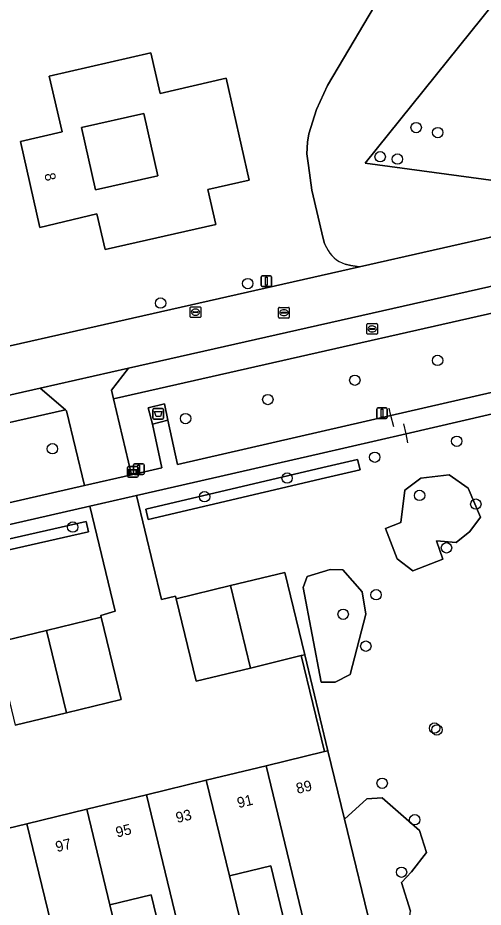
# Model space of a CAD drawing. Extents: x 156661 to 157576, y 383570 to 384425.
# Drawn here: x 156882.1 to 156926, y 384046.8 to 384130.7 of the extents above; entities that cross this region are included whole.
import ezdxf

# ---------------------------------------------------------------- set-up
doc = ezdxf.new("R2010")
doc.units = 0
for name, color, linetype in [('IMGEO_Afval_apart_plaats', 7, 'Continuous'), ('IMGEO_Berm_groen', 7, 'Continuous'), ('IMGEO_Boom', 7, 'Continuous'), ('IMGEO_Brandkraan', 7, 'Continuous'), ('IMGEO_Erf', 7, 'Continuous'), ('IMGEO_Groenvoorziening', 7, 'Continuous'), ('IMGEO_Haag', 7, 'Continuous'), ('IMGEO_Hek', 7, 'Continuous'), ('IMGEO_Lichtmast', 7, 'Continuous'), ('IMGEO_Muur', 7, 'Continuous'), ('IMGEO_Naaldbos', 7, 'Continuous'), ('IMGEO_Pand', 7, 'Continuous'), ('IMGEO_Pand_nummerreeks', 7, 'Continuous'), ('IMGEO_Parkeervlak_open', 7, 'Continuous'), ('IMGEO_Rijbaan_lokaal_open', 7, 'Continuous'), ('IMGEO_Rioolput', 7, 'Continuous'), ('IMGEO_Verklikker', 7, 'Continuous'), ('IMGEO_Voetpad_gesloten', 7, 'Continuous'), ('IMGEO_Voetpad_open', 7, 'Continuous')]:
    doc.layers.add(name, color=color, linetype=linetype)

msp = doc.modelspace()

# ---------------------------------------------------------------- linework, layer by layer
at = {"layer": 'IMGEO_Afval_apart_plaats'}
for p, q in [((156894.865, 384092.938), (156894.865, 384093.738)), ((156894.865, 384093.738), (156894.865, 384092.938)), ((156894.965, 384093.838), (156895.755, 384093.838)), ((156895.755, 384093.838), (156894.965, 384093.838)), ((156895.855, 384093.738), (156895.855, 384092.938)), ((156895.855, 384092.938), (156895.855, 384093.738)), ((156895.755, 384092.838), (156894.965, 384092.838)), ((156894.965, 384092.838), (156895.755, 384092.838))]:
    msp.add_line(p, q, dxfattribs=at)
msp.add_lwpolyline([(156895.008, 384093.552), (156895.712, 384093.552), (156895.563, 384093.082), (156895.157, 384093.082), (156895.008, 384093.552)], dxfattribs=at)
for centre, start, end in [((156894.965, 384093.738), 90, 180), ((156894.965, 384093.738), 90, 180), ((156895.755, 384093.738), 0, 90), ((156895.755, 384093.738), 360, 90), ((156894.965, 384092.938), 180, 270), ((156894.965, 384092.938), 180, 270), ((156895.755, 384092.938), 270, 0), ((156895.755, 384092.938), 270, 0)]:
    msp.add_arc(centre, 0.1, start, end, dxfattribs=at)
at = {"layer": 'IMGEO_Berm_groen'}
msp.add_lwpolyline([(156941.38, 384106.125), (156891.161, 384094.76), (156892.833, 384087.596), (156895.715, 384088.254), (156894.812, 384092.384), (156894.413, 384093.909), (156895.952, 384094.287), (156896.269, 384092.742), (156897.184, 384088.584), (156917.305, 384093.191), (156943.045, 384099.085)], close=True, dxfattribs=at)
for points in [[(156888.427, 384086.586), (156886.731, 384093.64), (156886.622, 384093.732), (156825.408, 384079.879), (156824.856, 384082.318), (156817.19, 384080.583)], [(156810.933, 384069.221), (156811.028, 384068.852), (156888.427, 384086.586)]]:
    msp.add_lwpolyline(points, dxfattribs=at)
at = {"layer": 'IMGEO_Boom'}
for centre in [(156919.677, 384120.341), (156921.708, 384119.863), (156916.287, 384117.587), (156917.912, 384117.371), (156903.799, 384105.629), (156895.589, 384103.795), (156921.698, 384098.385), (156913.896, 384096.519), (156905.696, 384094.696), (156897.94, 384092.899), (156923.503, 384090.758), (156885.385, 384090.056), (156915.776, 384089.259), (156907.514, 384087.295), (156899.731, 384085.535), (156920.007, 384085.655), (156925.302, 384084.834), (156887.305, 384082.666), (156922.54, 384080.713), (156915.901, 384076.293), (156912.798, 384074.447), (156914.934, 384071.441), (156921.414, 384063.72), (156921.633, 384063.538), (156916.474, 384058.513), (156919.542, 384055.075), (156918.299, 384050.124)]:
    msp.add_circle(centre, 0.489, dxfattribs=at)
at = {"layer": 'IMGEO_Brandkraan'}
for p, q in [((156915.026, 384100.931), (156915.026, 384101.783)), ((156915.101, 384101.857), (156915.953, 384101.857)), ((156915.514, 384101.637), (156915.539, 384101.637)), ((156916.027, 384101.783), (156916.027, 384100.931)), ((156915.953, 384100.857), (156915.101, 384100.857)), ((156915.285, 384101.351), (156915.285, 384101.363)), ((156915.723, 384101.314), (156915.325, 384101.314)), ((156915.328, 384101.4), (156915.726, 384101.4)), ((156915.537, 384101.077), (156915.512, 384101.077)), ((156915.769, 384101.363), (156915.769, 384101.351))]:
    msp.add_line(p, q, dxfattribs=at)
for points in [[(156915.026, 384100.931), (156915.026, 384101.783)], [(156915.101, 384101.857), (156915.953, 384101.857)], [(156916.027, 384101.783), (156916.027, 384100.931)], [(156915.953, 384100.857), (156915.101, 384100.857)]]:
    msp.add_lwpolyline(points, dxfattribs=at)
for centre, radius, start, end in [((156915.103, 384101.781), 0.0765, 91.55205, 178.44795), ((156915.103, 384101.781), 0.0765, 91.55205, 178.44795), ((156915.951, 384101.781), 0.0765, 1.55205, 88.44795), ((156915.951, 384101.781), 0.0765, 1.55205, 88.44795), ((156915.103, 384100.933), 0.0765, 181.55205, 268.44795), ((156915.103, 384100.933), 0.0765, 181.55205, 268.44795), ((156915.325, 384101.36), 0.0403, 85.87752, 175.75265), ((156915.322, 384101.35), 0.0366, 178.93798, 274.71019), ((156915.726, 384101.357), 0.043, 264.86636, 352.45326), ((156915.73, 384101.362), 0.0386, 1.73085, 96.63898), ((156915.951, 384100.933), 0.0765, 271.55205, 358.44795), ((156915.951, 384100.933), 0.0765, 271.55205, 358.44795)]:
    msp.add_arc(centre, radius, start, end, dxfattribs=at)
for centre, major_axis, ratio, start_param, end_param in [((156915.513, 384101.357), (-0.387, 0.002), 0.722429, 4.712389, 7.853982), ((156915.538, 384101.357), (-0.39, 0.002), 0.717154, 1.570796, 4.712389)]:
    msp.add_ellipse(centre, major_axis=major_axis, ratio=ratio, start_param=start_param, end_param=end_param, dxfattribs=at)
at = {"layer": 'IMGEO_Erf'}
for points in [[(156911.232, 384109.029), (156911.053, 384109.423), (156910.897, 384109.877), (156909.839, 384114.445), (156909.514, 384116.775), (156909.382, 384117.878), (156909.426, 384118.952), (156909.558, 384119.746), (156910.294, 384122.041), (156911.324, 384124.31), (156916.768, 384133.516), (156917.618, 384135.197), (156918.56, 384137.15), (156919.737, 384139.785), (156920.467, 384142.161), (156920.715, 384143.965), (156920.951, 384146.515), (156920.928, 384148.664), (156916.959, 384149.844), (156913.042, 384150.679)], [(156854.008, 384093.566), (156914.342, 384107.209), (156913.922, 384107.261), (156913.505, 384107.329), (156912.976, 384107.464)]]:
    msp.add_lwpolyline(points, dxfattribs=at)
for points in [[(156901.773, 384124.986), (156903.928, 384115.39), (156900.03, 384114.513), (156900.787, 384111.213), (156890.356, 384108.831), (156889.588, 384112.196), (156884.217, 384110.925), (156882.383, 384119.039), (156886.299, 384119.925), (156885.078, 384125.203), (156894.667, 384127.376), (156895.531, 384123.562)], [(156888.123, 384120.338), (156889.45, 384114.472), (156895.321, 384115.8), (156893.994, 384121.666)], [(156905.985, 384050.712), (156902.082, 384049.769), (156903.4, 384044.321), (156907.306, 384045.271)], [(156896.031, 384042.54), (156894.71, 384047.98), (156890.807, 384047.038), (156892.125, 384041.59)]]:
    msp.add_lwpolyline(points, close=True, dxfattribs=at)
msp.add_arc((156913.836, 384110.177), 2.846, 203.78289, 252.4099, dxfattribs=at)
at = {"layer": 'IMGEO_Groenvoorziening'}
for points in [[(156916.768, 384133.516), (156911.324, 384124.31), (156910.294, 384122.041), (156909.558, 384119.746), (156909.426, 384118.952), (156909.382, 384117.878), (156909.514, 384116.775), (156909.839, 384114.445), (156910.897, 384109.877), (156911.053, 384109.423), (156911.232, 384109.029)], [(156912.976, 384107.464), (156913.505, 384107.329), (156913.922, 384107.261), (156914.342, 384107.209), (156942.127, 384113.492), (156930.191, 384114.906), (156914.869, 384116.99), (156927.02, 384132.097)], [(156929.047, 384093.838), (156918.727, 384091.464), (156910.543, 384089.588), (156893.311, 384085.637), (156895.679, 384075.854), (156897.002, 384076.155), (156897.057, 384075.914), (156902.171, 384077.153), (156907.31, 384078.397), (156909.174, 384070.626), (156911.358, 384061.574), (156912.923, 384055.115), (156915.018, 384057.055), (156916.475, 384057.141), (156919.981, 384054.073), (156920.639, 384051.978), (156919.243, 384050.149), (156918.286, 384049.149), (156919.13, 384046.461)], [(156856.828, 384038.808), (156854.648, 384047.837), (156852.46, 384056.86), (156850.571, 384064.624), (156855.679, 384065.861), (156860.547, 384067.041), (156865.407, 384068.218), (156870.265, 384069.395), (156875.124, 384070.573), (156879.992, 384071.752), (156884.831, 384072.925), (156889.977, 384074.171), (156889.94, 384074.329), (156891.301, 384074.755), (156888.906, 384084.645), (156834.367, 384072.163), (156849.171, 384009.324)]]:
    msp.add_lwpolyline(points, dxfattribs=at)
for points in [[(156911.133, 384087.316), (156914.386, 384088.082), (156914.157, 384089.056), (156910.882, 384088.284), (156894.195, 384084.352), (156894.424, 384083.379)], [(156911.133, 384087.316), (156894.424, 384083.379), (156894.195, 384084.352), (156910.882, 384088.284), (156914.157, 384089.056), (156914.386, 384088.082)], [(156925.732, 384083.598), (156924.736, 384082.258), (156923.445, 384081.229), (156921.588, 384081.357), (156922.177, 384079.63), (156919.367, 384078.544), (156917.896, 384079.671), (156916.788, 384082.543), (156918.221, 384083.101), (156918.621, 384086.161), (156920.106, 384087.274), (156922.792, 384087.607), (156924.578, 384086.345)], [(156925.732, 384083.598), (156924.578, 384086.345), (156922.792, 384087.607), (156920.106, 384087.274), (156918.621, 384086.161), (156918.221, 384083.101), (156916.788, 384082.543), (156917.896, 384079.671), (156919.367, 384078.544), (156922.177, 384079.63), (156921.588, 384081.357), (156923.445, 384081.229), (156924.736, 384082.258)], [(156888.777, 384082.231), (156888.556, 384083.206), (156842.547, 384072.759), (156842.768, 384071.784)], [(156842.768, 384071.784), (156842.547, 384072.759), (156888.556, 384083.206), (156888.777, 384082.231)], [(156909.039, 384076.974), (156909.402, 384078), (156911.571, 384078.659), (156912.77, 384078.626), (156914.591, 384076.577), (156914.948, 384074.472), (156913.46, 384068.754), (156912.048, 384068.041), (156910.731, 384068.042)], [(156909.039, 384076.974), (156910.731, 384068.042), (156912.048, 384068.041), (156913.46, 384068.754), (156914.948, 384074.472), (156914.591, 384076.577), (156912.77, 384078.626), (156911.571, 384078.659), (156909.402, 384078)], [(156912.923, 384055.115), (156915.646, 384043.875), (156915.921, 384042.738), (156918.035, 384043.088), (156918.85, 384044.543), (156919.13, 384046.461), (156918.286, 384049.149), (156919.243, 384050.149), (156920.639, 384051.978), (156919.981, 384054.073), (156916.475, 384057.141), (156915.018, 384057.055)]]:
    msp.add_lwpolyline(points, close=True, dxfattribs=at)
msp.add_arc((156913.836, 384110.177), 2.846, 203.78289, 252.4099, dxfattribs=at)
at = {"layer": 'IMGEO_Haag'}
for points in [[(156911.133, 384087.316), (156914.386, 384088.082), (156914.157, 384089.056), (156910.882, 384088.284), (156894.195, 384084.352), (156894.424, 384083.379)], [(156888.777, 384082.231), (156888.556, 384083.206), (156842.547, 384072.759), (156842.768, 384071.784)]]:
    msp.add_lwpolyline(points, close=True, dxfattribs=at)
at = {"layer": 'IMGEO_Hek'}
for points in [[(156917.305, 384093.191), (156917.132, 384093.888)], [(156917.57, 384092.125), (156917.305, 384093.191)], [(156918.727, 384091.464), (156918.524, 384092.403)], [(156918.907, 384090.628), (156918.727, 384091.464)]]:
    msp.add_lwpolyline(points, dxfattribs=at)
at = {"layer": 'IMGEO_Lichtmast'}
for p, q in [((156905.055, 384105.457), (156905.055, 384106.257)), ((156905.055, 384106.257), (156905.055, 384105.457)), ((156905.155, 384106.357), (156905.945, 384106.357)), ((156905.945, 384106.357), (156905.155, 384106.357)), ((156906.045, 384106.257), (156906.045, 384105.457)), ((156906.045, 384105.457), (156906.045, 384106.257)), ((156905.945, 384105.357), (156905.155, 384105.357)), ((156905.155, 384105.357), (156905.945, 384105.357)), ((156915.961, 384093.003), (156915.961, 384093.803)), ((156915.961, 384093.803), (156915.961, 384093.003)), ((156916.061, 384093.903), (156916.851, 384093.903)), ((156916.851, 384093.903), (156916.061, 384093.903)), ((156916.951, 384093.803), (156916.951, 384093.003)), ((156916.951, 384093.003), (156916.951, 384093.803)), ((156916.851, 384092.903), (156916.061, 384092.903)), ((156916.061, 384092.903), (156916.851, 384092.903)), ((156893.035, 384087.735), (156893.035, 384088.535)), ((156893.035, 384088.535), (156893.035, 384087.735)), ((156893.135, 384088.635), (156893.925, 384088.635)), ((156893.925, 384088.635), (156893.135, 384088.635)), ((156894.025, 384088.535), (156894.025, 384087.735)), ((156894.025, 384087.735), (156894.025, 384088.535)), ((156893.925, 384087.635), (156893.135, 384087.635)), ((156893.135, 384087.635), (156893.925, 384087.635))]:
    msp.add_line(p, q, dxfattribs=at)
for points in [[(156905.475, 384106.232), (156905.625, 384106.232), (156905.625, 384105.482), (156905.475, 384105.482), (156905.475, 384106.232)], [(156916.381, 384093.778), (156916.531, 384093.778), (156916.531, 384093.028), (156916.381, 384093.028), (156916.381, 384093.778)], [(156893.455, 384088.51), (156893.605, 384088.51), (156893.605, 384087.76), (156893.455, 384087.76), (156893.455, 384088.51)]]:
    msp.add_lwpolyline(points, dxfattribs=at)
for centre, start, end in [((156905.155, 384106.257), 90, 180), ((156905.155, 384106.257), 90, 180), ((156905.945, 384106.257), 0, 90), ((156905.945, 384106.257), 360, 90), ((156905.155, 384105.457), 180, 270), ((156905.155, 384105.457), 180, 270), ((156905.945, 384105.457), 270, 0), ((156905.945, 384105.457), 270, 0), ((156916.061, 384093.803), 90, 180), ((156916.061, 384093.803), 90, 180), ((156916.851, 384093.803), 0, 90), ((156916.851, 384093.803), 360, 90), ((156916.061, 384093.003), 180, 270), ((156916.061, 384093.003), 180, 270), ((156916.851, 384093.003), 270, 0), ((156916.851, 384093.003), 270, 0), ((156893.135, 384088.535), 90, 180), ((156893.135, 384088.535), 90, 180), ((156893.925, 384088.535), 0, 90), ((156893.925, 384088.535), 360, 90), ((156893.135, 384087.735), 180, 270), ((156893.135, 384087.735), 180, 270), ((156893.925, 384087.735), 270, 0), ((156893.925, 384087.735), 270, 0)]:
    msp.add_arc(centre, 0.1, start, end, dxfattribs=at)
at = {"layer": 'IMGEO_Muur'}
msp.add_lwpolyline([(156909.174, 384070.626), (156908.853, 384070.547), (156911.037, 384061.496), (156911.358, 384061.574)], close=True, dxfattribs=at)
at = {"layer": 'IMGEO_Naaldbos'}
msp.add_lwpolyline([(156956.212, 384130.426), (156933.269, 384157.022), (156926.305, 384149.362), (156927.884, 384140.558), (156927.02, 384132.097), (156914.869, 384116.99), (156930.191, 384114.906), (156942.127, 384113.492), (156960.908, 384117.741), (156959.31, 384122.816)], dxfattribs=at)
at = {"layer": 'IMGEO_Pand'}
for points in [[(156901.773, 384124.986), (156895.531, 384123.562), (156894.667, 384127.376), (156885.078, 384125.203), (156886.299, 384119.925), (156882.383, 384119.039), (156884.217, 384110.925), (156889.588, 384112.196), (156890.356, 384108.831), (156900.787, 384111.213), (156900.03, 384114.513), (156903.928, 384115.39)], [(156888.123, 384120.338), (156893.994, 384121.666), (156895.321, 384115.8), (156889.45, 384114.472)], [(156902.171, 384077.153), (156904.052, 384069.376), (156908.853, 384070.547), (156909.174, 384070.626), (156907.31, 384078.397)], [(156902.171, 384077.153), (156897.057, 384075.914), (156898.943, 384068.13), (156904.052, 384069.376)], [(156886.706, 384065.154), (156891.875, 384066.406), (156889.977, 384074.171), (156884.831, 384072.925)], [(156886.706, 384065.154), (156884.831, 384072.925), (156879.992, 384071.752), (156881.868, 384063.982)], [(156912.923, 384055.115), (156911.358, 384061.574), (156911.037, 384061.496), (156905.536, 384060.164), (156909.757, 384042.712), (156909.946, 384042.758), (156912.207, 384043.307), (156915.222, 384044.038), (156915.292, 384043.78), (156915.646, 384043.875)], [(156905.536, 384060.164), (156899.898, 384058.798), (156902.082, 384049.769), (156905.985, 384050.712), (156907.306, 384045.271), (156903.4, 384044.321), (156904.116, 384041.361), (156905.374, 384036.16), (156905.565, 384036.209), (156905.504, 384036.445), (156910.782, 384037.717), (156910.848, 384037.468), (156911.014, 384037.513), (156909.757, 384042.712)], [(156902.082, 384049.769), (156899.898, 384058.798), (156894.26, 384057.432), (156898.483, 384039.975), (156898.672, 384040.021), (156900.386, 384040.443), (156903.941, 384041.318), (156904.116, 384041.361), (156903.4, 384044.321)], [(156898.483, 384039.975), (156894.26, 384057.432), (156888.622, 384056.067), (156890.807, 384047.038), (156894.71, 384047.98), (156896.031, 384042.54), (156892.125, 384041.59), (156892.851, 384038.588), (156894.099, 384033.43), (156894.286, 384033.473), (156894.235, 384033.695), (156899.522, 384034.965), (156899.571, 384034.743), (156899.739, 384034.784)], [(156890.807, 384047.038), (156888.622, 384056.067), (156882.984, 384054.701), (156887.214, 384037.228), (156887.402, 384037.273), (156890.103, 384037.925), (156891.521, 384038.267), (156892.674, 384038.545), (156892.851, 384038.588), (156892.125, 384041.59)], [(156887.214, 384037.228), (156882.984, 384054.701), (156877.346, 384053.335), (156879.531, 384044.307), (156883.434, 384045.249), (156884.755, 384039.808), (156880.85, 384038.859), (156881.572, 384035.877), (156882.826, 384030.698), (156883.007, 384030.744), (156882.959, 384030.955), (156888.236, 384032.244), (156888.288, 384032.032), (156888.461, 384032.074)]]:
    msp.add_lwpolyline(points, close=True, dxfattribs=at)
at = {"layer": 'IMGEO_Parkeervlak_open'}
for points in [[(156941.38, 384106.125), (156942.963, 384106.483), (156942.411, 384108.921), (156892.56, 384097.639), (156890.971, 384095.573), (156891.161, 384094.76)], [(156886.622, 384093.732), (156884.236, 384095.756), (156824.856, 384082.318), (156825.408, 384079.879)]]:
    msp.add_lwpolyline(points, close=True, dxfattribs=at)
at = {"layer": 'IMGEO_Rijbaan_lokaal_open'}
for points in [[(156817.19, 384080.583), (156824.856, 384082.318), (156884.236, 384095.756), (156892.56, 384097.639), (156942.411, 384108.921), (156946.471, 384109.84), (156950.799, 384110.819), (156962.062, 384113.35), (156963.43, 384113.691), (156960.908, 384117.741), (156942.127, 384113.492), (156914.342, 384107.209), (156854.008, 384093.566), (156847.686, 384092.128), (156846.389, 384091.834), (156819.069, 384085.654), (156816.621, 384085.092), (156814.968, 384084.702)], [(156877.346, 384053.335), (156882.984, 384054.701), (156888.622, 384056.067), (156894.26, 384057.432), (156899.898, 384058.798), (156905.536, 384060.164), (156911.037, 384061.496), (156908.853, 384070.547), (156904.052, 384069.376), (156898.943, 384068.13), (156897.057, 384075.914), (156897.002, 384076.155), (156895.679, 384075.854), (156893.311, 384085.637), (156888.906, 384084.645), (156891.301, 384074.755), (156889.94, 384074.329), (156889.977, 384074.171), (156891.875, 384066.406), (156886.706, 384065.154), (156881.868, 384063.982)]]:
    msp.add_lwpolyline(points, dxfattribs=at)
msp.add_lwpolyline([(156891.161, 384094.76), (156890.971, 384095.573), (156892.56, 384097.639), (156884.236, 384095.756), (156886.622, 384093.732), (156886.731, 384093.64), (156888.427, 384086.586), (156892.833, 384087.596)], close=True, dxfattribs=at)
at = {"layer": 'IMGEO_Rioolput'}
for p, q in [((156898.377, 384102.509), (156898.377, 384103.361)), ((156898.452, 384103.435), (156899.304, 384103.435)), ((156898.865, 384103.215), (156898.89, 384103.215)), ((156899.378, 384103.361), (156899.378, 384102.509)), ((156906.713, 384102.458), (156906.713, 384103.31)), ((156906.788, 384103.384), (156907.64, 384103.384)), ((156907.714, 384103.31), (156907.714, 384102.458)), ((156899.304, 384102.435), (156898.452, 384102.435)), ((156898.636, 384102.929), (156898.636, 384102.941)), ((156899.074, 384102.892), (156898.676, 384102.892)), ((156898.679, 384102.978), (156899.077, 384102.978)), ((156898.888, 384102.655), (156898.863, 384102.655)), ((156899.12, 384102.941), (156899.12, 384102.929)), ((156907.64, 384102.384), (156906.788, 384102.384)), ((156906.972, 384102.878), (156906.972, 384102.89)), ((156907.41, 384102.841), (156907.012, 384102.841)), ((156907.015, 384102.927), (156907.413, 384102.927)), ((156907.224, 384102.604), (156907.199, 384102.604)), ((156907.201, 384103.164), (156907.226, 384103.164)), ((156907.456, 384102.89), (156907.456, 384102.878))]:
    msp.add_line(p, q, dxfattribs=at)
for points in [[(156898.377, 384102.509), (156898.377, 384103.361)], [(156898.452, 384103.435), (156899.304, 384103.435)], [(156899.378, 384103.361), (156899.378, 384102.509)], [(156906.713, 384102.458), (156906.713, 384103.31)], [(156906.788, 384103.384), (156907.64, 384103.384)], [(156907.714, 384103.31), (156907.714, 384102.458)], [(156899.304, 384102.435), (156898.452, 384102.435)], [(156907.64, 384102.384), (156906.788, 384102.384)]]:
    msp.add_lwpolyline(points, dxfattribs=at)
for centre, radius, start, end in [((156898.454, 384103.359), 0.0765, 91.55205, 178.44795), ((156898.454, 384103.359), 0.0765, 91.55205, 178.44795), ((156899.302, 384103.359), 0.0765, 1.55205, 88.44795), ((156899.302, 384103.359), 0.0765, 1.55205, 88.44795), ((156906.79, 384103.308), 0.0765, 91.55205, 178.44795), ((156906.79, 384103.308), 0.0765, 91.55205, 178.44795), ((156907.638, 384103.308), 0.0765, 1.55205, 88.44795), ((156907.638, 384103.308), 0.0765, 1.55205, 88.44795), ((156898.454, 384102.511), 0.0765, 181.55205, 268.44795), ((156898.454, 384102.511), 0.0765, 181.55205, 268.44795), ((156898.676, 384102.938), 0.0403, 85.87752, 175.75265), ((156898.673, 384102.928), 0.0366, 178.93798, 274.71019), ((156899.077, 384102.935), 0.043, 264.86636, 352.45326), ((156899.081, 384102.94), 0.0386, 1.73085, 96.63898), ((156899.302, 384102.511), 0.0765, 271.55205, 358.44795), ((156899.302, 384102.511), 0.0765, 271.55205, 358.44795), ((156906.79, 384102.46), 0.0765, 181.55205, 268.44795), ((156906.79, 384102.46), 0.0765, 181.55205, 268.44795), ((156907.012, 384102.887), 0.0403, 85.87752, 175.75265), ((156907.009, 384102.877), 0.0366, 178.93798, 274.71019), ((156907.413, 384102.884), 0.043, 264.86636, 352.45326), ((156907.417, 384102.889), 0.0386, 1.73085, 96.63898), ((156907.638, 384102.46), 0.0765, 271.55205, 358.44795), ((156907.638, 384102.46), 0.0765, 271.55205, 358.44795)]:
    msp.add_arc(centre, radius, start, end, dxfattribs=at)
for centre, major_axis, ratio, start_param, end_param in [((156898.864, 384102.935), (-0.387, 0.002), 0.722429, 4.712389, 7.853982), ((156898.889, 384102.935), (-0.39, 0.002), 0.717154, 1.570796, 4.712389), ((156907.2, 384102.884), (-0.387, 0.002), 0.722429, 4.712389, 7.853982), ((156907.225, 384102.884), (-0.39, 0.002), 0.717154, 1.570796, 4.712389)]:
    msp.add_ellipse(centre, major_axis=major_axis, ratio=ratio, start_param=start_param, end_param=end_param, dxfattribs=at)
at = {"layer": 'IMGEO_Verklikker'}
for p, q in [((156892.471, 384087.478), (156892.471, 384088.278)), ((156892.471, 384088.278), (156892.471, 384087.478)), ((156892.571, 384088.378), (156893.361, 384088.378)), ((156893.361, 384088.378), (156892.571, 384088.378)), ((156893.461, 384088.278), (156893.461, 384087.478)), ((156893.461, 384087.478), (156893.461, 384088.278)), ((156893.361, 384087.378), (156892.571, 384087.378)), ((156892.571, 384087.378), (156893.361, 384087.378))]:
    msp.add_line(p, q, dxfattribs=at)
for points in [[(156892.572, 384088.11), (156893.36, 384088.11), (156893.36, 384087.646), (156892.572, 384087.646), (156892.572, 384088.11)], [(156892.637, 384088.045), (156892.637, 384087.711), (156893.295, 384087.711), (156893.295, 384088.045), (156892.637, 384088.045)]]:
    msp.add_lwpolyline(points, dxfattribs=at)
for centre, start, end in [((156892.571, 384088.278), 90, 180), ((156892.571, 384088.278), 90, 180), ((156893.361, 384088.278), 0, 90), ((156893.361, 384088.278), 360, 90), ((156892.571, 384087.478), 180, 270), ((156892.571, 384087.478), 180, 270), ((156893.361, 384087.478), 270, 0), ((156893.361, 384087.478), 270, 0)]:
    msp.add_arc(centre, 0.1, start, end, dxfattribs=at)
at = {"layer": 'IMGEO_Voetpad_gesloten'}
msp.add_lwpolyline([(156895.952, 384094.287), (156894.413, 384093.909), (156894.812, 384092.384), (156896.269, 384092.742)], close=True, dxfattribs=at)
at = {"layer": 'IMGEO_Voetpad_open'}
for points in [[(156970.736, 384105.485), (156964.167, 384103.981), (156951.863, 384101.104), (156946.364, 384099.845), (156943.045, 384099.085), (156917.305, 384093.191), (156897.184, 384088.584), (156896.269, 384092.742), (156894.812, 384092.384), (156895.715, 384088.254), (156892.833, 384087.596), (156888.427, 384086.586), (156811.028, 384068.852), (156811.518, 384066.934), (156817.43, 384068.287), (156825.282, 384070.084), (156832.423, 384071.718), (156834.367, 384072.163), (156888.906, 384084.645), (156893.311, 384085.637), (156910.543, 384089.588)], [(156910.543, 384089.588), (156918.727, 384091.464), (156929.047, 384093.838), (156932.125, 384094.547), (156943.484, 384097.16), (156948.077, 384098.217), (156953.435, 384099.449), (156964.624, 384102.037), (156972.714, 384103.756)]]:
    msp.add_lwpolyline(points, dxfattribs=at)

# ---------------------------------------------------------------- texts
at = {"layer": 'IMGEO_Pand_nummerreeks'}
for s, rotation, p in [('8', 282.53611, (156884.62, 384115.952)), ('89', 13.61921, (156908.491, 384057.505)), ('91', 13.61921, (156902.931, 384056.158)), ('93', 13.61921, (156897.152, 384054.758)), ('95', 13.61921, (156891.482, 384053.385)), ('97', 13.61921, (156885.811, 384052.011))]:
    msp.add_text(s, height=1, rotation=rotation, dxfattribs=at).set_placement(p)

doc.saveas('drawing.dxf')
